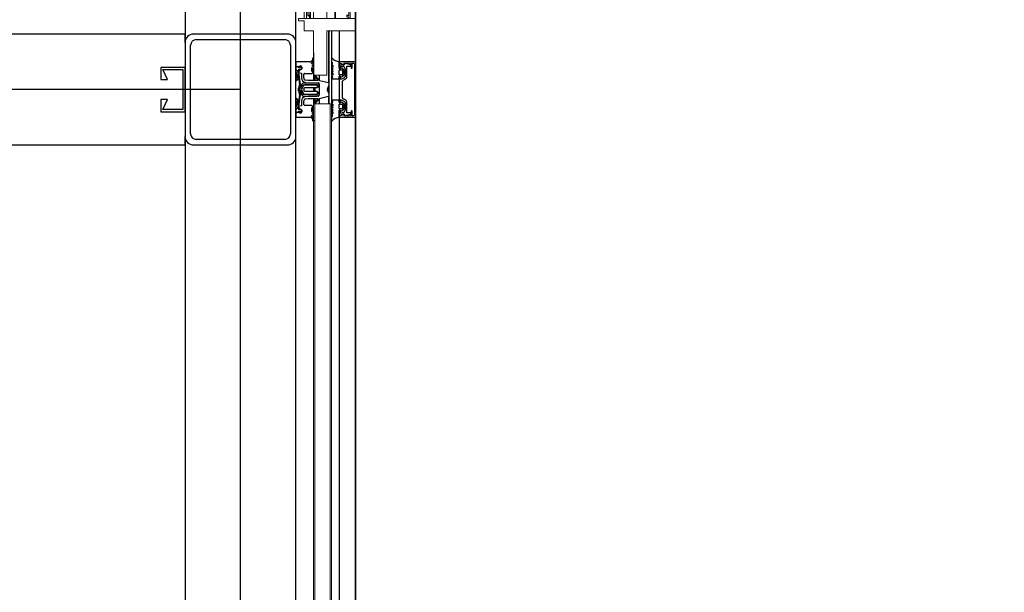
# Model space of a CAD drawing. Extents: x -805 to 3526, y -961 to 1039.
# Tile 417 of 471: x 1262.424 to 1263.312, y 40.174 to 40.691. Entities that reach past the tile are written whole.
import ezdxf

# ---------------------------------------------------------------- set-up
doc = ezdxf.new("R2010")
doc.units = 0
doc.layers.add('STAHLKONSTRUKTION', color=3, linetype='Continuous', lineweight=15)
doc.layers.add('TTK-P-Aufzug', color=251, linetype='Continuous')
doc.layers.add('TTK-P-Bahnsteig', color=12, linetype='Continuous')

# ---------------------------------------------------------------- blocks, each defined once
blk = doc.blocks.new('Lüftungsgitter_SN')
at = {"layer": 'STAHLKONSTRUKTION', "color": 42}
for p, q in [((0, 0), (-12, 0)), ((-12, 0), (-12, -40)), ((0, -40), (0, 0)), ((-12, -40), (-37.4, -40)), ((-37.4, -40), (-37.4, -51)), ((8.6, -40), (0, -40)), ((8.6, -49), (8.6, -40)), ((-37.4, -51), (13.6, -51)), ((-23.02, -76.93), (-23.02, -51)), ((-23.01, -76.93), (-23.01, -51)), ((-15.99, -72.87), (-15.99, -51)), ((-14.07, -51), (-14.07, -59.21)), ((-13.33, -58.78), (-13.33, -51)), ((-12, -71.9), (-12, -51)), ((0, -51), (0, -78.83)), ((8.6, -51), (6.6, -51)), ((6.6, -51), (6.6, -409.86)), ((13.6, -49), (8.6, -49)), ((8.6, -423), (8.6, -51)), ((13.6, -51), (13.6, -49)), ((-13.28, -58.75), (-15.53, -60.05)), ((-15.53, -60.05), (-15.53, -61.5)), ((-15.53, -61.5), (-13.78, -60.49)), ((-14.07, -60.65), (-14.07, -71.77)), ((-13.78, -60.49), (-13.78, -71.6)), ((-12.53, -71.6), (-12.53, -59.19)), ((-10.13, -70.5), (-10.13, -72.98)), ((-13.78, -71.6), (-32.05, -82.15)), ((-31.68, -83.38), (-13.15, -72.68)), ((-19.59, -76.4), (-19.59, -115.74)), ((-19.03, -115.42), (-19.03, -76.07)), ((-19.02, -115.41), (-19.02, -76.07)), ((-13.15, -72.68), (5.37, -83.38)), ((-10.13, -72.98), (-12.53, -71.6)), ((-12, -112.69), (-12, -73.35)), ((5.73, -82.14), (-7.13, -74.72)), ((-32.93, -83.66), (-32.93, -95.79)), ((-31.68, -94.49), (-31.68, -83.38)), ((0, -80.27), (0, -99.62)), ((0, -80.28), (0, -119.62)), ((2.93, -121.31), (2.93, -81.97)), ((3.98, -82.58), (3.98, -93.76)), ((5.37, -83.38), (5.37, -94.56)), ((6.6, -96.72), (6.6, -83.65)), ((-32.18, -96.22), (-29.93, -94.92)), ((-29.93, -93.48), (-31.68, -94.49)), ((-29.93, -94.92), (-29.93, -93.48)), ((5.37, -94.56), (3.62, -93.55)), ((3.62, -93.55), (3.62, -95)), ((3.62, -95), (3.62, -96.72)), ((3.62, -96.72), (6.6, -96.72)), ((3.98, -96.72), (3.98, -121.92)), ((-13.28, -99.54), (-15.53, -100.84)), ((-15.53, -100.84), (-15.53, -102.28)), ((-15.53, -102.28), (-13.78, -101.27)), ((-13.78, -101.27), (-13.78, -112.38)), ((-12.53, -112.38), (-12.53, -99.97)), ((-13.78, -112.38), (-32.05, -122.94)), ((-31.68, -124.16), (-13.15, -113.47)), ((-13.15, -113.47), (5.37, -124.16)), ((-10.13, -113.77), (-12.53, -112.38)), ((-12, -153.48), (-12, -114.13)), ((-10.13, -111.29), (-10.13, -113.77)), ((5.73, -122.92), (-7.13, -115.5)), ((-31.68, -135.28), (-31.68, -124.16)), ((-19.59, -117.18), (-19.59, -156.53)), ((-19.03, -156.2), (-19.03, -116.86)), ((-19.02, -156.19), (-19.02, -116.85)), ((0, -121.06), (0, -160.4)), ((2.93, -162.09), (2.93, -122.75)), ((3.98, -123.36), (3.98, -134.55)), ((5.37, -124.16), (5.37, -135.35)), ((-32.93, -124.45), (-32.93, -136.57)), ((6.6, -137.5), (6.6, -124.44)), ((-32.18, -137.01), (-29.93, -135.71)), ((-29.93, -134.26), (-31.68, -135.28)), ((-29.93, -135.71), (-29.93, -134.26)), ((-13.28, -140.32), (-15.53, -141.62)), ((-15.53, -141.62), (-15.53, -143.07)), ((-15.53, -143.07), (-13.78, -142.06)), ((-13.78, -142.06), (-13.78, -153.17)), ((-12.53, -153.17), (-12.53, -140.76)), ((5.37, -135.35), (3.62, -134.34)), ((3.62, -134.34), (3.62, -135.78)), ((3.62, -135.78), (3.62, -137.5)), ((3.62, -137.5), (6.6, -137.5)), ((3.98, -137.5), (3.98, -162.7)), ((-13.78, -153.17), (-32.05, -163.72)), ((-31.68, -164.95), (-13.15, -154.25)), ((-19.59, -157.97), (-19.59, -197.31)), ((-19.03, -196.99), (-19.03, -157.64)), ((-19.02, -196.98), (-19.02, -157.64)), ((-13.15, -154.25), (5.37, -164.95)), ((-10.13, -154.56), (-12.53, -153.17)), ((-12, -194.26), (-12, -154.92)), ((-10.13, -152.07), (-10.13, -154.56)), ((5.73, -163.71), (-7.13, -156.29)), ((-32.93, -165.24), (-32.93, -177.36)), ((-31.68, -176.06), (-31.68, -164.95)), ((0, -161.85), (0, -201.19)), ((2.93, -202.88), (2.93, -163.54)), ((3.98, -164.15), (3.98, -175.33)), ((5.37, -164.95), (5.37, -176.13)), ((6.6, -178.29), (6.6, -165.22)), ((-32.18, -177.79), (-29.93, -176.49)), ((-29.93, -175.05), (-31.68, -176.06)), ((-29.93, -176.49), (-29.93, -175.05)), ((5.37, -176.13), (3.62, -175.12)), ((3.62, -175.12), (3.62, -176.57)), ((3.62, -176.57), (3.62, -178.29)), ((-13.28, -181.11), (-15.53, -182.41)), ((-15.53, -182.41), (-15.53, -183.85)), ((-15.53, -183.85), (-13.78, -182.84)), ((-13.78, -182.84), (-13.78, -193.96)), ((-12.53, -193.96), (-12.53, -181.54)), ((0, -182.63), (0, -221.98)), ((3.62, -178.29), (6.6, -178.29)), ((3.98, -178.29), (3.98, -203.49)), ((-13.78, -193.96), (-32.05, -204.51)), ((-31.68, -205.73), (-13.15, -195.04)), ((-13.15, -195.04), (5.37, -205.73)), ((-10.13, -195.34), (-12.53, -193.96)), ((-10.13, -192.86), (-10.13, -195.34)), ((-19.59, -198.75), (-19.59, -238.1)), ((-19.03, -237.77), (-19.03, -198.49)), ((-19.02, -237.77), (-19.02, -198.49)), ((-12, -234.84), (-12, -195.7)), ((5.73, -204.49), (-7.13, -197.07)), ((0, -202.63), (0, -241.98)), ((2.93, -243.66), (2.93, -204.32)), ((-32.93, -206.02), (-32.93, -218.15)), ((-31.68, -216.85), (-31.68, -205.73)), ((3.98, -204.93), (3.98, -216.12)), ((5.37, -205.73), (5.37, -216.92)), ((6.6, -219.07), (6.6, -206.01)), ((-32.18, -218.58), (-29.93, -217.28)), ((-29.93, -215.84), (-31.68, -216.85)), ((-29.93, -217.28), (-29.93, -215.84)), ((-13.28, -221.9), (-15.53, -223.19)), ((5.37, -216.92), (3.62, -215.91)), ((3.62, -215.91), (3.62, -217.35)), ((3.62, -217.35), (3.62, -219.07)), ((3.62, -219.07), (6.6, -219.07)), ((3.98, -219.07), (3.98, -244.28)), ((-15.53, -223.19), (-15.53, -224.64)), ((-15.53, -224.64), (-13.78, -223.63)), ((-13.78, -223.63), (-13.78, -234.74)), ((-12.53, -234.74), (-12.53, -222.33)), ((-13.78, -234.74), (-32.05, -245.29)), ((-31.68, -246.52), (-13.15, -235.82)), ((-19.59, -239.54), (-19.59, -278.88)), ((-19.03, -278.46), (-19.03, -239.22)), ((-19.02, -278.46), (-19.02, -239.21)), ((-13.15, -235.82), (5.37, -246.52)), ((-10.13, -236.13), (-12.53, -234.74)), ((-12, -275.83), (-12, -236.49)), ((-10.13, -233.64), (-10.13, -236.13)), ((5.73, -245.28), (-7.13, -237.86)), ((-32.93, -246.81), (-32.93, -258.93)), ((-31.68, -257.63), (-31.68, -246.52)), ((0, -243.42), (0, -282.76)), ((2.93, -284.45), (2.93, -245.11)), ((3.98, -245.72), (3.98, -256.91)), ((5.37, -246.52), (5.37, -257.71)), ((6.6, -259.86), (6.6, -246.8)), ((-29.93, -256.62), (-31.68, -257.63)), ((-29.93, -258.07), (-29.93, -256.62)), ((5.37, -257.71), (3.62, -256.7)), ((3.62, -256.7), (3.62, -258.14)), ((-32.18, -259.36), (-29.93, -258.07)), ((-13.28, -262.68), (-15.53, -263.98)), ((-15.53, -263.98), (-15.53, -265.42)), ((-15.53, -265.42), (-13.78, -264.41)), ((-13.78, -264.41), (-13.78, -275.53)), ((-12.53, -275.53), (-12.53, -263.11)), ((3.62, -258.14), (3.62, -259.86)), ((3.62, -259.86), (6.6, -259.86)), ((3.98, -259.86), (3.98, -285.06)), ((-10.13, -274.43), (-10.13, -276.91)), ((-13.78, -275.53), (-32.05, -286.08)), ((-31.68, -287.3), (-13.15, -276.61)), ((-19.59, -280.33), (-19.59, -319.67)), ((-19.03, -319.34), (-19.03, -280)), ((-19.02, -319.34), (-19.02, -280)), ((-13.15, -276.61), (5.37, -287.3)), ((-10.13, -276.91), (-12.53, -275.53)), ((-12, -316.62), (-12, -277.28)), ((5.73, -286.07), (-7.13, -278.64)), ((0, -284.2), (0, -323.55)), ((-32.93, -287.59), (-32.93, -299.72)), ((-31.68, -298.42), (-31.68, -287.3)), ((2.93, -325.24), (2.93, -285.89)), ((3.98, -286.5), (3.98, -297.69)), ((5.37, -287.3), (5.37, -298.49)), ((6.6, -300.64), (6.6, -287.58)), ((-32.18, -300.15), (-29.93, -298.85)), ((-29.93, -297.41), (-31.68, -298.42)), ((-29.93, -298.85), (-29.93, -297.41)), ((5.37, -298.49), (3.62, -297.48)), ((3.62, -297.48), (3.62, -298.92)), ((3.62, -298.92), (3.62, -300.64)), ((3.62, -300.64), (6.6, -300.64)), ((3.98, -300.64), (3.98, -325.85)), ((-13.28, -303.47), (-15.53, -304.77)), ((-15.53, -304.77), (-15.53, -306.21)), ((-15.53, -306.21), (-13.78, -305.2)), ((-13.78, -305.2), (-13.78, -316.31)), ((-12.53, -316.31), (-12.53, -303.9)), ((-13.78, -316.31), (-32.05, -326.86)), ((-31.68, -328.09), (-13.15, -317.4)), ((-13.15, -317.4), (5.37, -328.09)), ((-10.13, -317.7), (-12.53, -316.31)), ((-12, -357.4), (-12, -318.06)), ((-10.13, -315.22), (-10.13, -317.7)), ((5.73, -326.85), (-7.13, -319.43)), ((-32.93, -328.38), (-32.93, -340.5)), ((-31.68, -339.2), (-31.68, -328.09)), ((-19.59, -321.11), (-19.59, -360.45)), ((-19.03, -360.13), (-19.03, -320.79)), ((-19.02, -360.12), (-19.02, -320.78)), ((0, -324.99), (0, -364.33)), ((2.93, -366.02), (2.93, -326.68)), ((3.98, -327.29), (3.98, -338.48)), ((5.37, -328.09), (5.37, -339.28)), ((6.6, -341.43), (6.6, -328.37)), ((-32.18, -340.94), (-29.93, -339.64)), ((-29.93, -338.19), (-31.68, -339.2)), ((-29.93, -339.64), (-29.93, -338.19)), ((-13.28, -344.25), (-15.53, -345.55)), ((-15.53, -345.55), (-15.53, -347)), ((-15.53, -347), (-13.78, -345.99)), ((-13.78, -345.99), (-13.78, -357.1)), ((-12.53, -357.1), (-12.53, -344.69)), ((5.37, -339.28), (3.62, -338.27)), ((3.62, -338.27), (3.62, -339.71)), ((3.62, -339.71), (3.62, -341.43)), ((3.62, -341.43), (6.6, -341.43)), ((3.98, -341.43), (3.98, -366.63)), ((-13.78, -357.1), (-32.05, -367.65)), ((-31.68, -368.88), (-13.15, -358.18)), ((-19.59, -361.9), (-19.59, -401.24)), ((-19.03, -400.92), (-19.03, -361.57)), ((-19.02, -400.91), (-19.02, -361.57)), ((-13.15, -358.18), (5.37, -368.88)), ((-10.13, -358.48), (-12.53, -357.1)), ((-12, -398.19), (-12, -358.85)), ((-10.13, -356), (-10.13, -358.48)), ((5.73, -367.64), (-7.13, -360.22)), ((-32.93, -369.16), (-32.93, -381.29)), ((-31.68, -379.99), (-31.68, -368.88)), ((0, -365.78), (0, -405.12)), ((2.93, -406.81), (2.93, -367.47)), ((3.98, -368.08), (3.98, -379.26)), ((5.37, -368.88), (5.37, -380.06)), ((6.6, -382.22), (6.6, -369.15)), ((-32.18, -381.72), (-29.93, -380.42)), ((-29.93, -378.98), (-31.68, -379.99)), ((-29.93, -380.42), (-29.93, -378.98)), ((5.37, -380.06), (3.62, -379.05)), ((3.62, -379.05), (3.62, -380.5)), ((3.62, -380.5), (3.62, -382.22)), ((-13.28, -385.04), (-15.53, -386.34)), ((-15.53, -386.34), (-15.53, -387.78)), ((-15.53, -387.78), (-13.78, -386.77)), ((-13.78, -386.77), (-13.78, -397.88)), ((-12.53, -397.88), (-12.53, -385.47)), ((3.62, -382.22), (6.6, -382.22)), ((3.98, -382.22), (3.98, -407.42)), ((-13.78, -397.88), (-32.05, -408.44)), ((-31.68, -409.66), (-13.15, -398.97)), ((-13.15, -398.97), (5.37, -409.66)), ((-10.13, -399.27), (-12.53, -397.88)), ((-12, -423), (-12, -399.63)), ((-10.13, -396.79), (-10.13, -399.27)), ((-19.59, -402.68), (-19.59, -423)), ((-19.03, -423), (-19.03, -402.36)), ((-19.02, -423), (-19.02, -402.35)), ((5.73, -408.42), (-7.13, -401)), ((0, -406.56), (0, -423)), ((2.93, -423), (2.93, -408.25)), ((-32.93, -409.95), (-32.93, -422.07)), ((-31.68, -420.78), (-31.68, -409.66)), ((3.98, -408.86), (3.98, -420.05)), ((5.37, -409.66), (5.37, -420.85)), ((6.6, -423), (6.6, -409.94)), ((13.6, -423), (-37.4, -423)), ((-37.4, -423), (-37.4, -434)), ((-32.18, -422.51), (-29.93, -421.21)), ((-29.93, -419.76), (-31.68, -420.78)), ((-29.93, -421.21), (-29.93, -419.76)), ((5.37, -420.85), (3.62, -419.84)), ((3.62, -419.84), (3.62, -421.28)), ((3.62, -421.28), (3.62, -423)), ((3.62, -423), (6.6, -423)), ((6.6, -423), (8.6, -423)), ((8.6, -434), (8.6, -425)), ((8.6, -425), (13.6, -425)), ((13.6, -425), (13.6, -423)), ((-37.4, -434), (-12, -434)), ((-12, -434), (-12, -474)), ((0, -474), (0, -434)), ((0, -434), (8.6, -434)), ((-12, -474), (0, -474))]:
    blk.add_line(p, q, dxfattribs=at)
for centre, radius, start, end in [((-13.03, -59.19), 0.5, 0, 120), ((-11.13, -73.33), 3, 4.0558, 70.52878), ((-6.14, -72.98), 2, 184.0558, 240.41421), ((-31.18, -83.66), 1.75, 120.00019, 180), ((4.85, -83.65), 1.75, 0, 59.99981), ((-32.43, -95.79), 0.5, 180, 300), ((-13.03, -99.97), 0.5, 0, 120), ((-11.13, -114.12), 3, 4.0558, 70.52878), ((-6.14, -113.76), 2, 184.0558, 240.41421), ((-31.18, -124.45), 1.75, 120.00019, 180), ((4.85, -124.44), 1.75, 0, 59.99981), ((-32.43, -136.57), 0.5, 180, 300), ((-13.03, -140.76), 0.5, 0, 120), ((-11.13, -154.9), 3, 4.0558, 70.52878), ((-6.14, -154.55), 2, 184.0558, 240.41421), ((-31.18, -165.24), 1.75, 120.00019, 180), ((4.85, -165.22), 1.75, 0, 59.99981), ((-32.43, -177.36), 0.5, 180, 300), ((-13.03, -181.54), 0.5, 0, 120), ((-11.13, -195.69), 3, 4.0558, 70.52878), ((-6.14, -195.33), 2, 184.0558, 240.41421), ((-31.18, -206.02), 1.75, 120.00019, 180), ((4.85, -206.01), 1.75, 0, 59.99981), ((-32.43, -218.15), 0.5, 180, 300), ((-13.03, -222.33), 0.5, 0, 120), ((-11.13, -236.47), 3, 4.0558, 70.52878), ((-6.14, -236.12), 2, 184.0558, 240.41421), ((-31.18, -246.81), 1.75, 120.00019, 180), ((4.85, -246.8), 1.75, 0, 59.99981), ((-32.43, -258.93), 0.5, 180, 300), ((-13.03, -263.11), 0.5, 0, 120), ((-11.13, -277.26), 3, 4.0558, 70.52878), ((-6.14, -276.91), 2, 184.0558, 240.41421), ((-31.18, -287.59), 1.75, 120.00019, 180), ((4.85, -287.58), 1.75, 0, 59.99981), ((-32.43, -299.72), 0.5, 180, 300), ((-13.03, -303.9), 0.5, 0, 120), ((-11.13, -318.04), 3, 4.0558, 70.52878), ((-6.14, -317.69), 2, 184.0558, 240.41421), ((-31.18, -328.38), 1.75, 120.00019, 180), ((4.85, -328.37), 1.75, 0, 59.99981), ((-32.43, -340.5), 0.5, 180, 300), ((-13.03, -344.69), 0.5, 0, 120), ((-11.13, -358.83), 3, 4.0558, 70.52878), ((-6.14, -358.48), 2, 184.0558, 240.41421), ((-31.18, -369.16), 1.75, 120.00019, 180), ((4.85, -369.15), 1.75, 0, 59.99981), ((-32.43, -381.29), 0.5, 180, 300), ((-13.03, -385.47), 0.5, 0, 120), ((-11.13, -399.62), 3, 4.0558, 70.52878), ((-6.14, -399.26), 2, 184.0558, 240.41421), ((-31.18, -409.95), 1.75, 120.00019, 180), ((4.85, -409.94), 1.75, 0, 59.99981), ((-32.43, -422.07), 0.5, 180, 300)]:
    blk.add_arc(centre, radius, start, end, dxfattribs=at)

msp = doc.modelspace()

# ---------------------------------------------------------------- linework, layer by layer
at = {"layer": 'TTK-P-Aufzug', "color": 251, "ltscale": 20}
for p, q in [((1262.62308, 37.46783), (1262.62308, 41.22783)), ((1262.62308, 40.62783), (1259.67308, 40.62783))]:
    msp.add_line(p, q, dxfattribs=at)
at = {"layer": 'TTK-P-Aufzug', "color": 251}
for p, q in [((1262.7271, 40.65233), (1262.7271, 41.10349)), ((1262.57308, 41.08533), (1262.57308, 40.67033)), ((1262.67308, 40.67033), (1262.67308, 41.08533)), ((1262.72654, 40.70083), (1262.72654, 40.65283)), ((1262.57308, 40.67783), (1262.21004, 40.67783)), ((1262.57308, 40.67033), (1262.57308, 40.67783)), ((1262.66558, 40.67783), (1262.58058, 40.67783)), ((1262.70243, 40.68083), (1262.70243, 40.63389)), ((1262.70317, 40.61483), (1262.70317, 40.68083)), ((1262.70509, 40.68083), (1262.70509, 40.65602)), ((1262.71211, 40.68083), (1262.71211, 40.65294)), ((1262.71212, 40.68083), (1262.71212, 40.65294)), ((1262.57308, 40.67033), (1262.57308, 40.58533)), ((1262.58308, 40.67283), (1262.66308, 40.67283)), ((1262.67308, 40.58533), (1262.67308, 40.67033)), ((1262.57808, 40.58783), (1262.57808, 40.66783)), ((1262.66808, 40.66783), (1262.66808, 40.58783)), ((1262.6891, 40.66083), (1262.6891, 40.63584)), ((1262.68597, 40.65283), (1262.67309, 40.65283)), ((1262.67309, 40.65283), (1262.67309, 40.6486)), ((1262.68707, 40.65114), (1262.68892, 40.65386)), ((1262.68879, 40.65068), (1262.68707, 40.65114)), ((1262.68816, 40.65571), (1262.68794, 40.65448)), ((1262.68892, 40.65386), (1262.6891, 40.65636)), ((1262.70509, 40.65281), (1262.70509, 40.61483)), ((1262.7051, 40.65602), (1262.7051, 40.65281)), ((1262.7051, 40.65281), (1262.70608, 40.65195)), ((1262.70596, 40.65112), (1262.70523, 40.65079)), ((1262.71212, 40.64702), (1262.71212, 40.65294)), ((1262.71533, 40.64995), (1262.71212, 40.65133)), ((1262.71212, 40.65133), (1262.71212, 40.64708)), ((1262.71242, 40.65187), (1262.71546, 40.65057)), ((1262.72654, 40.65283), (1262.71261, 40.65283)), ((1262.71672, 40.65099), (1262.71693, 40.65183)), ((1262.71693, 40.65183), (1262.72282, 40.65153)), ((1262.7223, 40.65003), (1262.71742, 40.65133)), ((1262.72282, 40.65153), (1262.72282, 40.64753)), ((1262.72381, 40.64756), (1262.72381, 40.65103)), ((1262.72431, 40.65153), (1262.72531, 40.65153)), ((1262.72583, 40.65103), (1262.72583, 40.60463)), ((1262.7271, 40.60349), (1262.7271, 40.65233)), ((1262.57308, 40.64783), (1262.55108, 40.64783)), ((1262.55108, 40.64783), (1262.55108, 40.63683)), ((1262.55728, 40.63683), (1262.55308, 40.64583)), ((1262.55308, 40.64583), (1262.57108, 40.64583)), ((1262.57108, 40.64583), (1262.57108, 40.60983)), ((1262.57308, 40.60783), (1262.57308, 40.64783)), ((1262.67406, 40.6421), (1262.67308, 40.64036)), ((1262.67481, 40.64829), (1262.67309, 40.64829)), ((1262.67309, 40.64829), (1262.67309, 40.64529)), ((1262.67309, 40.64529), (1262.67409, 40.64529)), ((1262.67409, 40.64529), (1262.67406, 40.6421)), ((1262.67573, 40.64745), (1262.67481, 40.64829)), ((1262.67559, 40.64291), (1262.67559, 40.64626)), ((1262.67559, 40.64626), (1262.67701, 40.64539)), ((1262.67639, 40.64189), (1262.67559, 40.64291)), ((1262.67594, 40.64548), (1262.67564, 40.64283)), ((1262.67564, 40.64283), (1262.67809, 40.64256)), ((1262.67699, 40.64738), (1262.67573, 40.64745)), ((1262.67746, 40.64548), (1262.67594, 40.64548)), ((1262.67635, 40.64897), (1262.6773, 40.64912)), ((1262.67793, 40.64795), (1262.67699, 40.64847)), ((1262.67699, 40.64847), (1262.67699, 40.64738)), ((1262.67701, 40.64539), (1262.67799, 40.6466)), ((1262.6783, 40.64665), (1262.67746, 40.64548)), ((1262.67799, 40.6466), (1262.67793, 40.64795)), ((1262.67809, 40.64256), (1262.67809, 40.63837)), ((1262.6783, 40.64809), (1262.6783, 40.64665)), ((1262.68109, 40.64233), (1262.68351, 40.64233)), ((1262.68351, 40.64233), (1262.68455, 40.64233)), ((1262.68455, 40.64233), (1262.68732, 40.64233)), ((1262.68759, 40.64452), (1262.68759, 40.64586)), ((1262.68784, 40.64762), (1262.68809, 40.64477)), ((1262.688, 40.6497), (1262.68879, 40.64991)), ((1262.68909, 40.64426), (1262.68899, 40.6482)), ((1262.70517, 40.64923), (1262.70654, 40.6462)), ((1262.70654, 40.64456), (1262.70518, 40.64153)), ((1262.70523, 40.65079), (1262.70646, 40.64956)), ((1262.70654, 40.6462), (1262.70531, 40.64536)), ((1262.70531, 40.64536), (1262.70654, 40.64456)), ((1262.70646, 40.64806), (1262.7057, 40.64951)), ((1262.7057, 40.64124), (1262.70646, 40.6427)), ((1262.70646, 40.64956), (1262.70646, 40.64806)), ((1262.70646, 40.6427), (1262.70646, 40.64102)), ((1262.71212, 40.64708), (1262.71333, 40.64656)), ((1262.71212, 40.64152), (1262.71212, 40.64499)), ((1262.71262, 40.64552), (1262.7146, 40.64552)), ((1262.71411, 40.64725), (1262.71263, 40.64652)), ((1262.71333, 40.64656), (1262.71333, 40.6494)), ((1262.71333, 40.6494), (1262.71481, 40.64876)), ((1262.71614, 40.64604), (1262.71411, 40.64725)), ((1262.71512, 40.64502), (1262.71512, 40.64155)), ((1262.71662, 40.64135), (1262.71662, 40.64518)), ((1262.71742, 40.64656), (1262.71742, 40.63945)), ((1262.71892, 40.63908), (1262.71892, 40.64893)), ((1262.71892, 40.64893), (1262.72222, 40.64893)), ((1262.55108, 40.63683), (1262.55728, 40.63683)), ((1262.67308, 40.64036), (1262.67308, 40.63541)), ((1262.67308, 40.63541), (1262.67388, 40.63632)), ((1262.67542, 40.641), (1262.67427, 40.63898)), ((1262.67427, 40.63898), (1262.67533, 40.63915)), ((1262.67428, 40.63838), (1262.67431, 40.63949)), ((1262.67516, 40.63768), (1262.67428, 40.63838)), ((1262.67431, 40.63949), (1262.67552, 40.64159)), ((1262.67533, 40.63915), (1262.67622, 40.6321)), ((1262.67552, 40.64159), (1262.67639, 40.64189)), ((1262.67721, 40.63224), (1262.67609, 40.64109)), ((1262.69209, 40.6337), (1262.68006, 40.6337)), ((1262.68009, 40.63837), (1262.68009, 40.64129)), ((1262.6816, 40.63423), (1262.68394, 40.63384)), ((1262.68419, 40.63584), (1262.68193, 40.6362)), ((1262.68394, 40.63384), (1262.69309, 40.63384)), ((1262.69316, 40.63584), (1262.68419, 40.63584)), ((1262.69017, 40.64083), (1262.69017, 40.63584)), ((1262.69028, 40.63951), (1262.69316, 40.63584)), ((1262.6941, 40.63658), (1262.69086, 40.64006)), ((1262.69439, 40.63582), (1262.69439, 40.64083)), ((1262.70243, 40.63389), (1262.69439, 40.63582)), ((1262.70646, 40.64102), (1262.70531, 40.6405)), ((1262.70531, 40.6405), (1262.70646, 40.63924)), ((1262.70646, 40.63924), (1262.70536, 40.63825)), ((1262.70536, 40.63825), (1262.7063, 40.63754)), ((1262.7063, 40.63754), (1262.71212, 40.63754)), ((1262.71333, 40.63979), (1262.71212, 40.63909)), ((1262.71212, 40.63754), (1262.71212, 40.6395)), ((1262.71212, 40.63909), (1262.71212, 40.61657)), ((1262.71262, 40.64002), (1262.71413, 40.63929)), ((1262.71462, 40.64102), (1262.71265, 40.64102)), ((1262.71333, 40.63695), (1262.71333, 40.63979)), ((1262.7169, 40.6385), (1262.71333, 40.63695)), ((1262.71413, 40.63929), (1262.71614, 40.6405)), ((1262.71513, 40.62039), (1262.71513, 40.63536)), ((1262.71565, 40.63615), (1262.71807, 40.63744)), ((1262.67603, 40.63059), (1262.67514, 40.6284)), ((1262.67514, 40.62719), (1262.67603, 40.62501)), ((1262.67572, 40.6278), (1262.67681, 40.62992)), ((1262.67681, 40.62568), (1262.67572, 40.6278)), ((1262.67829, 40.63263), (1262.67638, 40.62896)), ((1262.67638, 40.62664), (1262.67829, 40.62297)), ((1262.67771, 40.62826), (1262.67976, 40.6322)), ((1262.67976, 40.6234), (1262.67771, 40.62734)), ((1262.68003, 40.63161), (1262.67804, 40.62779)), ((1262.67804, 40.62779), (1262.68003, 40.62397)), ((1262.67976, 40.6322), (1262.69203, 40.6322)), ((1262.68028, 40.62838), (1262.68121, 40.62964)), ((1262.68121, 40.62594), (1262.68028, 40.6272)), ((1262.69179, 40.63204), (1262.68074, 40.63204)), ((1262.68121, 40.62964), (1262.69259, 40.62964)), ((1262.69259, 40.62594), (1262.68121, 40.62594)), ((1262.6891, 40.62964), (1262.6891, 40.62594)), ((1262.69017, 40.62964), (1262.69017, 40.62594)), ((1262.69259, 40.6317), (1262.69259, 40.6304)), ((1262.69259, 40.62964), (1262.69259, 40.63124)), ((1262.69259, 40.6304), (1262.69409, 40.6304)), ((1262.69259, 40.62437), (1262.69259, 40.62594)), ((1262.69409, 40.62521), (1262.69259, 40.62521)), ((1262.69259, 40.62521), (1262.69259, 40.62392)), ((1262.69409, 40.63284), (1262.69409, 40.62291)), ((1262.69409, 40.6304), (1262.69409, 40.63171)), ((1262.69409, 40.6239), (1262.69409, 40.62521)), ((1262.70152, 40.62831), (1262.70302, 40.6321)), ((1262.70302, 40.62357), (1262.70152, 40.62736)), ((1262.70243, 40.63062), (1262.70243, 40.62506)), ((1262.55728, 40.61883), (1262.55108, 40.61883)), ((1262.55108, 40.61883), (1262.55108, 40.60783)), ((1262.55308, 40.60983), (1262.55728, 40.61883)), ((1262.67388, 40.61939), (1262.67308, 40.62029)), ((1262.67308, 40.62029), (1262.67308, 40.61535)), ((1262.67308, 40.61535), (1262.67406, 40.61361)), ((1262.67428, 40.61733), (1262.67516, 40.61802)), ((1262.67431, 40.61621), (1262.67428, 40.61733)), ((1262.67533, 40.61646), (1262.67428, 40.61659)), ((1262.67428, 40.61659), (1262.67543, 40.6146)), ((1262.67552, 40.61411), (1262.67431, 40.61621)), ((1262.67623, 40.6235), (1262.67533, 40.61646)), ((1262.6761, 40.61451), (1262.67722, 40.62336)), ((1262.6781, 40.61729), (1262.6781, 40.6131)), ((1262.69209, 40.6234), (1262.67976, 40.6234)), ((1262.68007, 40.6219), (1262.69209, 40.6219)), ((1262.6801, 40.61433), (1262.6801, 40.61723)), ((1262.68074, 40.62354), (1262.69179, 40.62357)), ((1262.68403, 40.62184), (1262.68161, 40.62144)), ((1262.68194, 40.61946), (1262.68411, 40.61983)), ((1262.6931, 40.62184), (1262.68403, 40.62184)), ((1262.68411, 40.61983), (1262.69315, 40.61983)), ((1262.6891, 40.61983), (1262.6891, 40.61483)), ((1262.69017, 40.61983), (1262.69017, 40.61483)), ((1262.69315, 40.61983), (1262.69028, 40.61615)), ((1262.69087, 40.61561), (1262.69411, 40.61909)), ((1262.69418, 40.61984), (1262.70244, 40.62178)), ((1262.69439, 40.61483), (1262.69439, 40.61989)), ((1262.70243, 40.62178), (1262.70243, 40.61483)), ((1262.70646, 40.61656), (1262.70531, 40.6153)), ((1262.7063, 40.61826), (1262.70536, 40.61756)), ((1262.70536, 40.61756), (1262.70646, 40.61656)), ((1262.71212, 40.61826), (1262.7063, 40.61826)), ((1262.71212, 40.61631), (1262.71212, 40.61826)), ((1262.71212, 40.61657), (1262.71333, 40.61587)), ((1262.71413, 40.61651), (1262.71262, 40.61579)), ((1262.71333, 40.61587), (1262.71333, 40.61871)), ((1262.71333, 40.61871), (1262.71695, 40.61714)), ((1262.71614, 40.61531), (1262.71413, 40.61651)), ((1262.71808, 40.61822), (1262.71566, 40.61951)), ((1262.71743, 40.61628), (1262.71743, 40.6092)), ((1262.71893, 40.60693), (1262.71893, 40.61658)), ((1262.55108, 40.60783), (1262.57308, 40.60783)), ((1262.57108, 40.60983), (1262.55308, 40.60983)), ((1262.67409, 40.61041), (1262.67309, 40.61041)), ((1262.67309, 40.61041), (1262.67309, 40.60741)), ((1262.67309, 40.60741), (1262.67481, 40.60741)), ((1262.6731, 40.60706), (1262.6731, 40.60283)), ((1262.67406, 40.61361), (1262.67409, 40.61041)), ((1262.67481, 40.60741), (1262.67573, 40.60826)), ((1262.67639, 40.61381), (1262.67552, 40.61411)), ((1262.67559, 40.6128), (1262.67639, 40.61381)), ((1262.67559, 40.60944), (1262.67559, 40.6128)), ((1262.67701, 40.61031), (1262.67559, 40.60944)), ((1262.6781, 40.6131), (1262.67565, 40.61283)), ((1262.67565, 40.61283), (1262.67594, 40.61026)), ((1262.67573, 40.60826), (1262.67699, 40.60833)), ((1262.67594, 40.61026), (1262.67746, 40.61026)), ((1262.6773, 40.60663), (1262.67635, 40.60678)), ((1262.67699, 40.60833), (1262.67699, 40.60723)), ((1262.67699, 40.60723), (1262.67793, 40.60776)), ((1262.67799, 40.60911), (1262.67701, 40.61031)), ((1262.67746, 40.61026), (1262.6783, 40.6091)), ((1262.67793, 40.60776), (1262.67799, 40.60911)), ((1262.6783, 40.6091), (1262.6783, 40.60766)), ((1262.68466, 40.61333), (1262.6811, 40.61333)), ((1262.68731, 40.61333), (1262.68466, 40.61333)), ((1262.68743, 40.60981), (1262.68743, 40.61112)), ((1262.68811, 40.61089), (1262.68787, 40.60819)), ((1262.689, 40.60747), (1262.6891, 40.61141)), ((1262.70654, 40.60961), (1262.70517, 40.60658)), ((1262.70518, 40.61427), (1262.70654, 40.61124)), ((1262.70531, 40.6153), (1262.70646, 40.61478)), ((1262.70654, 40.61124), (1262.70531, 40.61044)), ((1262.70531, 40.61044), (1262.70654, 40.60961)), ((1262.70646, 40.6131), (1262.7057, 40.61456)), ((1262.7057, 40.60629), (1262.70646, 40.60775)), ((1262.70646, 40.61478), (1262.70646, 40.6131)), ((1262.70646, 40.60775), (1262.70646, 40.60624)), ((1262.71212, 40.61082), (1262.71212, 40.61429)), ((1262.71212, 40.60287), (1262.71212, 40.60879)), ((1262.71333, 40.6091), (1262.71213, 40.60858)), ((1262.71213, 40.60858), (1262.71213, 40.60433)), ((1262.7146, 40.61029), (1262.71262, 40.61029)), ((1262.71263, 40.60929), (1262.71411, 40.60855)), ((1262.71265, 40.61478), (1262.71462, 40.61478)), ((1262.71333, 40.60626), (1262.71333, 40.6091)), ((1262.71483, 40.6069), (1262.71333, 40.60626)), ((1262.71411, 40.60855), (1262.71614, 40.60976)), ((1262.71512, 40.61425), (1262.71512, 40.61078)), ((1262.71662, 40.61062), (1262.71662, 40.61445)), ((1262.72226, 40.60693), (1262.71893, 40.60693)), ((1262.72283, 40.6081), (1262.72283, 40.60413)), ((1262.72383, 40.60463), (1262.72383, 40.60813)), ((1262.6731, 40.60283), (1262.68586, 40.60283)), ((1262.68709, 40.60453), (1262.68881, 40.60498)), ((1262.68894, 40.60181), (1262.68709, 40.60453)), ((1262.68796, 40.60118), (1262.68817, 40.59996)), ((1262.68882, 40.60575), (1262.68803, 40.60596)), ((1262.68912, 40.59931), (1262.68894, 40.60181)), ((1262.70608, 40.60385), (1262.7051, 40.603)), ((1262.7051, 40.603), (1262.7051, 40.59978)), ((1262.70646, 40.60624), (1262.70523, 40.60501)), ((1262.70523, 40.60501), (1262.70596, 40.60468)), ((1262.71211, 40.60287), (1262.71211, 40.06531)), ((1262.71212, 40.60287), (1262.71212, 40.06531)), ((1262.71213, 40.60433), (1262.71534, 40.60571)), ((1262.71548, 40.60509), (1262.71243, 40.60379)), ((1262.71269, 40.60284), (1262.72662, 40.60284)), ((1262.71695, 40.60383), (1262.71666, 40.60477)), ((1262.72283, 40.60413), (1262.71695, 40.60383)), ((1262.71743, 40.60433), (1262.72226, 40.60563)), ((1262.72533, 40.60413), (1262.72433, 40.60413)), ((1262.72654, 40.60297), (1262.72654, 40.06531)), ((1262.7271, 40.06531), (1262.7271, 40.60349)), ((1262.57308, 40.58533), (1262.57308, 40.06033)), ((1262.57308, 40.57783), (1262.57308, 40.58533)), ((1262.66308, 40.58283), (1262.58308, 40.58283)), ((1262.67308, 40.06283), (1262.67308, 40.58533)), ((1262.21004, 40.57783), (1262.57308, 40.57783)), ((1262.58058, 40.57783), (1262.66558, 40.57783))]:
    msp.add_line(p, q, dxfattribs=at)
at = {"layer": 'TTK-P-Aufzug', "color": 251, "lineweight": 13}
for p, q in [((1262.6891, 40.61483), (1262.6891, 40.05083)), ((1262.6901, 40.61483), (1262.6891, 40.61483)), ((1262.6901, 40.61483), (1262.6901, 40.05083)), ((1262.7041, 40.61483), (1262.6901, 40.61483)), ((1262.6901, 40.05083), (1262.6901, 40.61483)), ((1262.7041, 40.05083), (1262.7041, 40.61483)), ((1262.7051, 40.61483), (1262.7041, 40.61483)), ((1262.7041, 40.61483), (1262.7041, 40.05083)), ((1262.7051, 40.05083), (1262.7051, 40.61483))]:
    msp.add_line(p, q, dxfattribs=at)
at = {"layer": 'TTK-P-Aufzug', "color": 251}
for centre, radius, start, end in [((1262.58058, 40.67033), 0.0075, 90, 180), ((1262.66558, 40.67033), 0.0075, 0, 90), ((1262.58308, 40.66783), 0.005, 90, 180), ((1262.66308, 40.66783), 0.005, 0, 90), ((1262.68597, 40.65483), 0.002, 270, 349.95119), ((1262.68895, 40.65557), 0.0008, 78.84556, 169.95119), ((1262.7054, 40.65611), 0.000307, 13.20424, 195.26382), ((1262.71386, 40.66438), 0.01157, 225.12328, 261.34594), ((1262.70575, 40.65157), 0.0005, 295.01721, 48.79347), ((1262.71261, 40.65233), 0.0005, 90, 246.89163), ((1262.71592, 40.65133), 0.0015, 246.76766, 0.01722), ((1262.71585, 40.65149), 0.001, 246.89163, 330.06781), ((1262.72431, 40.65103), 0.0005, 90.0172, 180), ((1262.72531, 40.65103), 0.0005, 0.01674, 90), ((1262.7266, 40.65233), 0.0005, 0, 97.43675), ((1262.66755, 40.6087), 0.04029, 79.24823, 82.09346), ((1262.67669, 40.6468), 0.00219, 98.88343, 137.77942), ((1262.6773, 40.64812), 0.001, 358.30019, 89.98279), ((1262.68109, 40.64133), 0.001, 90, 182.41648), ((1262.68769, 40.64725), 0.0004, 67.6294, 204.26684), ((1262.68459, 40.64586), 0.003, 0.01721, 24.26684), ((1262.68732, 40.64336), 0.00103, 270, 10.80506), ((1262.68859, 40.64452), 0.001, 180, 255.01721), ((1262.68817, 40.64933), 0.0004, 115.17361, 244.00684), ((1262.68668, 40.64628), 0.003, 39.75721, 64.00684), ((1262.68886, 40.64502), 0.0008, 198.08231, 287.21563), ((1262.68869, 40.6503), 0.0004, 285.21456, 75.01721), ((1262.70544, 40.64936), 0.0003, 31.02512, 206.02512), ((1262.71262, 40.64702), 0.0005, 180, 271.40465), ((1262.71262, 40.64502), 0.0005, 90, 183.71643), ((1262.71462, 40.64502), 0.0005, 0, 92.80914), ((1262.71592, 40.65133), 0.0028, 246.73323, 264.03806), ((1262.71542, 40.64656), 0.002, 0, 84.03806), ((1262.71562, 40.64518), 0.001, 0.01721, 59.04906), ((1262.72222, 40.64948), 0.00055, 270, 81.91488), ((1262.72332, 40.64753), 0.0005, 180, 270.01721), ((1262.72332, 40.64753), 0.0005, 270.01721, 3.71643), ((1262.67832, 40.63344), 0.00529, 126.63363, 147.03469), ((1262.67578, 40.64079), 0.000423, 44.21993, 150.28384), ((1262.68229, 40.63837), 0.0042, 180.01721, 260.5572), ((1262.68006, 40.6317), 0.002, 90.01721, 152.43295), ((1262.68229, 40.63837), 0.0022, 180, 260.55717), ((1262.69057, 40.63979), 0.0004, 42.96405, 222.96405), ((1262.69209, 40.6317), 0.002, 0.01721, 90), ((1262.69309, 40.63284), 0.001, 0, 90.01104), ((1262.69332, 40.63585), 0.00107, 358.38942, 42.96405), ((1262.70187, 40.63272), 0.0013, 331.74217, 64.51721), ((1262.70545, 40.6414), 0.0003, 154.0093, 329.0093), ((1262.71262, 40.64152), 0.0005, 180, 272.80914), ((1262.71262, 40.63952), 0.0005, 90, 182.53864), ((1262.71462, 40.64152), 0.0005, 270, 3.71643), ((1262.71612, 40.63527), 0.001, 118.14993, 174.58097), ((1262.71562, 40.64135), 0.001, 300.98453, 0), ((1262.71642, 40.63938), 0.001, 298.27859, 3.76316), ((1262.71692, 40.63908), 0.002, 305.01721, 0), ((1262.67662, 40.6278), 0.0016, 157.8452, 202.18922), ((1262.67325, 40.63172), 0.003, 337.8452, 7.25188), ((1262.67325, 40.62388), 0.003, 352.78254, 22.18922), ((1262.67859, 40.6278), 0.0025, 152.43295, 207.60148), ((1262.67324, 40.63174), 0.004, 332.89727, 7.25188), ((1262.67325, 40.62386), 0.004, 352.78254, 27.13716), ((1262.67859, 40.6278), 0.001, 152.43295, 207.60148), ((1262.68074, 40.63124), 0.0008, 90.01721, 152.43295), ((1262.68109, 40.62779), 0.001, 143.65355, 216.38087), ((1262.69179, 40.63124), 0.0008, 0.01721, 90), ((1262.69179, 40.62437), 0.000801, 270.01721, 0), ((1262.69209, 40.6317), 0.0005, 0, 96.89201), ((1262.7024, 40.62784), 0.001, 151.74217, 208.29226), ((1262.67832, 40.62227), 0.00529, 212.96531, 233.36637), ((1262.6823, 40.61729), 0.0042, 99.38128, 180), ((1262.68007, 40.6239), 0.002, 207.60148, 270), ((1262.68074, 40.62434), 0.0008, 207.60148, 270), ((1262.6823, 40.61729), 0.0022, 99.47722, 181.62928), ((1262.69058, 40.61588), 0.0004, 137.07038, 317.07038), ((1262.69209, 40.6239), 0.0005, 270, 2.26477), ((1262.69209, 40.6239), 0.002, 270.01721, 0), ((1262.6931, 40.62284), 0.001, 270, 4.44229), ((1262.69366, 40.61951), 0.000615, 317.07038, 31.88575), ((1262.70188, 40.62296), 0.0013, 295.51721, 28.29226), ((1262.71262, 40.61629), 0.0005, 177.46136, 270), ((1262.71613, 40.62039), 0.001, 180, 241.88448), ((1262.71643, 40.61628), 0.001, 0, 59.01721), ((1262.71693, 40.61658), 0.002, 0.01721, 55.01721), ((1262.66753, 40.64696), 0.04029, 277.94293, 280.7862), ((1262.67673, 40.60923), 0.00248, 228.06436, 261.11657), ((1262.67579, 40.61481), 0.000423, 209.75058, 315.8145), ((1262.6773, 40.60763), 0.001, 270.01721, 1.69981), ((1262.6811, 40.61433), 0.001, 180, 270), ((1262.68753, 40.60841), 0.0004, 155.76758, 326.52518), ((1262.68443, 40.60981), 0.003, 335.76758, 0), ((1262.68731, 40.61235), 0.00098, 350.64519, 90), ((1262.68852, 40.61113), 0.00108, 102.89282, 180.51285), ((1262.68819, 40.60633), 0.0004, 116.02758, 247.75439), ((1262.68669, 40.60939), 0.003, 296.02758, 320.27721), ((1262.68887, 40.61065), 0.0008, 72.81879, 161.95211), ((1262.70544, 40.60644), 0.0003, 153.97488, 328.97488), ((1262.70545, 40.61441), 0.0003, 30.9907, 205.9907), ((1262.71262, 40.61429), 0.0005, 87.19086, 180), ((1262.71262, 40.61079), 0.0005, 176.28357, 270), ((1262.71262, 40.60879), 0.0005, 88.59535, 180), ((1262.71462, 40.61078), 0.0005, 267.19086, 0), ((1262.71462, 40.61428), 0.0005, 356.28357, 90), ((1262.71593, 40.60433), 0.0028, 95.99637, 113.26677), ((1262.71543, 40.6091), 0.002, 275.99637, 2.66074), ((1262.71562, 40.61445), 0.001, 0, 59.01547), ((1262.71562, 40.61062), 0.001, 300.95094, 359.98281), ((1262.72209, 40.60628), 0.000676, 285.0172, 74.9828), ((1262.72333, 40.60813), 0.0005, 90.01576, 183.72961), ((1262.72333, 40.60813), 0.0005, 0, 90.01576), ((1262.68599, 40.60083), 0.002, 10.08324, 93.56511), ((1262.68896, 40.6001), 0.0008, 190.08324, 281.18886), ((1262.6887, 40.60537), 0.0004, 285.01721, 72.20125), ((1262.7054, 40.5997), 0.000307, 164.73618, 346.79576), ((1262.71386, 40.59143), 0.01157, 98.65406, 134.87672), ((1262.70575, 40.60423), 0.0005, 311.20653, 64.98279), ((1262.71263, 40.60333), 0.000496, 113.21775, 277.52742), ((1262.71593, 40.60433), 0.0015, 0.01721, 113.26677), ((1262.71587, 40.60417), 0.001, 37.49399, 113.1428), ((1262.72433, 40.60463), 0.0005, 180.01718, 270), ((1262.72533, 40.60463), 0.0005, 270.0172, 0), ((1262.72662, 40.60334), 0.000504, 270, 17.22415), ((1262.58058, 40.58533), 0.0075, 180, 270), ((1262.58308, 40.58783), 0.005, 180, 270), ((1262.66308, 40.58783), 0.005, 270, 0), ((1262.66558, 40.58533), 0.0075, 270, 0)]:
    msp.add_arc(centre, radius, start, end, dxfattribs=at)
at = {"layer": 'TTK-P-Bahnsteig', "color": 251}
msp.add_circle((473.78511, 39.13225), 1000, dxfattribs=at)

# ---------------------------------------------------------------- block references
at = {"layer": 'TTK-P-Aufzug', "color": 251, "xscale": -0.001, "yscale": 0.001, "zscale": 0.001}
msp.add_blockref('Lüftungsgitter_SN', (1262.6891, 41.11483), dxfattribs=at)

doc.saveas('drawing.dxf')
